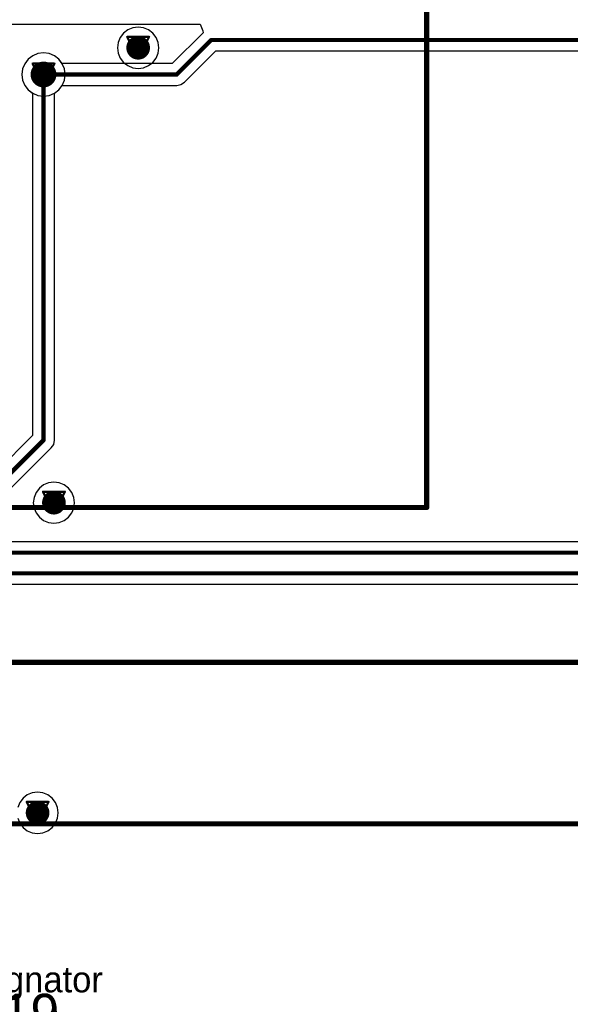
# Model space of a CAD drawing. Header units: millimetres. Extents: x 138 to 555, y 26 to 334.
# Tile 491 of 656: x 293 to 306, y 149 to 172. Entities that reach past the tile are written whole.
import ezdxf

# ---------------------------------------------------------------- set-up
doc = ezdxf.new("R2010")
doc.units = ezdxf.units.MM
for name, color, linetype in [('BottomLayer', 5, 'Continuous'), ('DrillDrawing', 1, 'Continuous'), ('Mechanical27', 56, 'Continuous'), ('MidLayer1', 16, 'Continuous'), ('MidLayer2', 76, 'Continuous'), ('MidLayer3', 90, 'Continuous'), ('MidLayer4', 156, 'Continuous'), ('MultiLayer', 9, 'Continuous'), ('TopLayer', 1, 'Continuous'), ('TopOverlay', 2, 'Continuous'), ('ViaHoleLayer', 16, 'Continuous')]:
    doc.layers.add(name, color=color, linetype=linetype)

# ---------------------------------------------------------------- blocks, each defined once
blk = doc.blocks.new('CON_SAMTEC_QSH_030_01_F_D_A_LCD_MB1230_505')
at = {"layer": 'Mechanical27', "const_width": 0.01}
for points in [[(83, -3.65), (-36.25, -3.65)], [(97.75, -7.4), (-54.25, -7.4)]]:
    blk.add_lwpolyline(points, dxfattribs=at)
at = {"layer": 'TopOverlay', "const_width": 0.12}
for points in [[(-10.95, -3.65), (-36.25, -3.65)], [(97.7, -7.4), (-54.3, -7.4)]]:
    blk.add_lwpolyline(points, dxfattribs=at)
blk = doc.blocks.new('MOD_MB1263_943')
at = {"layer": 'Mechanical27', "const_width": 0.01}
for points in [[(65, 78), (-55, 78)], [(65, -8), (65, 78)]]:
    blk.add_lwpolyline(points, dxfattribs=at)
at = {"layer": 'Mechanical27', "const_width": 0.005}
blk.add_lwpolyline([(64.998, 78, 1), (65.002, 78, 1)], format="xyb", close=True, dxfattribs=at)
blk.add_lwpolyline([(64.998, 78, 1), (65.002, 78, 1)], format="xyb", close=True, dxfattribs=at)
at = {"layer": 'TopOverlay', "const_width": 0.12}
for points in [[(65, 78), (-55, 78)], [(65, -8), (65, 78)]]:
    blk.add_lwpolyline(points, dxfattribs=at)
at = {"layer": 'TopOverlay', "const_width": 0.06}
blk.add_lwpolyline([(64.97, 78, 1), (65.03, 78, 1)], format="xyb", close=True, dxfattribs=at)
blk.add_lwpolyline([(64.97, 78, 1), (65.03, 78, 1)], format="xyb", close=True, dxfattribs=at)

msp = doc.modelspace()

# ---------------------------------------------------------------- linework, layer by layer
at = {"layer": 'BottomLayer'}
for p, q in [((269.271, 171.739), (297.558, 171.739)), ((297.558, 171.739), (297.62, 171.586)), ((297.624, 171.539), (296.907, 170.822)), ((297.62, 171.586), (297.624, 171.539)), ((293.562, 170.924), (293.482, 170.819)), ((293.666, 171.004), (293.562, 170.924)), ((293.788, 171.054), (293.666, 171.004)), ((293.918, 171.071), (293.788, 171.054)), ((294.049, 171.054), (293.918, 171.071)), ((294.171, 171.004), (294.049, 171.054)), ((294.275, 170.924), (294.171, 171.004)), ((294.353, 170.822), (294.275, 170.924)), ((297.193, 170.387), (297.921, 171.115)), ((297.921, 171.115), (331.552, 171.115)), ((293.431, 170.698), (293.414, 170.567)), ((293.482, 170.819), (293.431, 170.698)), ((296.907, 170.822), (294.353, 170.822)), ((293.414, 170.567), (293.431, 170.437)), ((293.431, 170.437), (293.482, 170.315)), ((293.482, 170.315), (293.562, 170.21)), ((294.275, 170.21), (294.353, 170.312)), ((294.353, 170.312), (297.013, 170.312)), ((297.013, 170.312), (297.11, 170.332)), ((297.11, 170.332), (297.193, 170.387)), ((293.562, 170.21), (293.666, 170.13)), ((293.666, 170.13), (293.788, 170.08)), ((293.788, 170.08), (293.918, 170.063)), ((293.918, 170.063), (294.049, 170.08)), ((294.049, 170.08), (294.171, 170.13)), ((294.171, 170.13), (294.275, 170.21)), ((313.918, 159.711), (281.244, 159.711)), ((281.549, 158.721), (314.397, 158.721))]:
    msp.add_line(p, q, dxfattribs=at)
for points, const_width in [([(295.979, 171.188, 1), (296.254, 171.188, 1)], 0.275), ([(297.79, 171.369, 1), (297.84, 171.369, 1)], 0.05), ([(297.79, 171.369, 1), (297.84, 171.369, 1)], 0.05), ([(293.768, 170.567, 1), (294.068, 170.567, 1)], 0.3), ([(293.893, 170.567, 1), (293.943, 170.567, 1)], 0.05), ([(296.988, 170.567, 1), (297.038, 170.567, 1)], 0.05), ([(296.988, 170.567, 1), (297.038, 170.567, 1)], 0.05), ([(294.022, 160.618, 1), (294.297, 160.618, 1)], 0.275), ([(293.643, 153.411, 1), (293.918, 153.411, 1)], 0.275)]:
    msp.add_lwpolyline(points, format="xyb", close=True, dxfattribs=dict(at, const_width=const_width))
at = {"layer": 'BottomLayer', "const_width": 0.1}
for points in [[(297.013, 170.567), (297.815, 171.369)], [(297.815, 171.369), (331.987, 171.369)], [(293.918, 170.567), (297.013, 170.567)], [(281.244, 159.456), (314.024, 159.456)], [(281.443, 158.976), (314.832, 158.976)]]:
    msp.add_lwpolyline(points, dxfattribs=at)
at = {"layer": 'DrillDrawing', "const_width": 0.0508}
for points in [[(295.862, 171.442), (296.37, 171.442)], [(295.862, 171.442), (296.116, 170.934)], [(296.116, 170.934), (296.37, 171.442)], [(295.964, 171.341), (296.269, 171.341)], [(295.964, 171.341), (296.116, 171.036)], [(296.116, 171.036), (296.269, 171.341)], [(293.664, 170.821), (294.172, 170.821)], [(293.664, 170.821), (293.918, 170.313)], [(293.766, 170.719), (294.071, 170.719)], [(293.766, 170.719), (293.918, 170.415)], [(293.918, 170.313), (294.172, 170.821)], [(293.918, 170.415), (294.071, 170.719)], [(293.906, 160.872), (294.414, 160.872)], [(293.906, 160.872), (294.16, 160.364)], [(294.16, 160.364), (294.414, 160.872)], [(294.007, 160.771), (294.312, 160.771)], [(294.007, 160.771), (294.16, 160.466)], [(294.16, 160.466), (294.312, 160.771)], [(293.527, 153.665), (294.035, 153.665)], [(293.527, 153.665), (293.781, 153.157)], [(293.628, 153.563), (293.933, 153.563)], [(293.628, 153.563), (293.781, 153.258)], [(293.781, 153.157), (294.035, 153.665)], [(293.781, 153.258), (293.933, 153.563)]]:
    msp.add_lwpolyline(points, dxfattribs=at)
at = {"layer": 'DrillDrawing', "const_width": 0.0254}
for points in [[(295.85, 171.442, 1), (295.875, 171.442, 1)], [(295.85, 171.442, 1), (295.875, 171.442, 1)], [(296.358, 171.442, 1), (296.383, 171.442, 1)], [(296.358, 171.442, 1), (296.383, 171.442, 1)], [(295.951, 171.341, 1), (295.977, 171.341, 1)], [(295.951, 171.341, 1), (295.977, 171.341, 1)], [(296.256, 171.341, 1), (296.281, 171.341, 1)], [(296.256, 171.341, 1), (296.281, 171.341, 1)], [(296.104, 171.036, 1), (296.129, 171.036, 1)], [(296.104, 171.036, 1), (296.129, 171.036, 1)], [(296.104, 170.934, 1), (296.129, 170.934, 1)], [(296.104, 170.934, 1), (296.129, 170.934, 1)], [(293.652, 170.821, 1), (293.677, 170.821, 1)], [(293.652, 170.821, 1), (293.677, 170.821, 1)], [(293.753, 170.719, 1), (293.779, 170.719, 1)], [(293.753, 170.719, 1), (293.779, 170.719, 1)], [(294.058, 170.719, 1), (294.084, 170.719, 1)], [(294.058, 170.719, 1), (294.084, 170.719, 1)], [(294.16, 170.821, 1), (294.185, 170.821, 1)], [(294.16, 170.821, 1), (294.185, 170.821, 1)], [(293.906, 170.415, 1), (293.931, 170.415, 1)], [(293.906, 170.415, 1), (293.931, 170.415, 1)], [(293.906, 170.313, 1), (293.931, 170.313, 1)], [(293.906, 170.313, 1), (293.931, 170.313, 1)], [(293.893, 160.872, 1), (293.919, 160.872, 1)], [(293.893, 160.872, 1), (293.919, 160.872, 1)], [(294.401, 160.872, 1), (294.427, 160.872, 1)], [(294.401, 160.872, 1), (294.427, 160.872, 1)], [(293.995, 160.771, 1), (294.02, 160.771, 1)], [(293.995, 160.771, 1), (294.02, 160.771, 1)], [(294.3, 160.771, 1), (294.325, 160.771, 1)], [(294.3, 160.771, 1), (294.325, 160.771, 1)], [(294.147, 160.466, 1), (294.173, 160.466, 1)], [(294.147, 160.466, 1), (294.173, 160.466, 1)], [(294.147, 160.364, 1), (294.173, 160.364, 1)], [(294.147, 160.364, 1), (294.173, 160.364, 1)], [(293.514, 153.665, 1), (293.539, 153.665, 1)], [(293.514, 153.665, 1), (293.539, 153.665, 1)], [(293.615, 153.563, 1), (293.641, 153.563, 1)], [(293.615, 153.563, 1), (293.641, 153.563, 1)], [(293.92, 153.563, 1), (293.946, 153.563, 1)], [(293.92, 153.563, 1), (293.946, 153.563, 1)], [(294.022, 153.665, 1), (294.047, 153.665, 1)], [(294.022, 153.665, 1), (294.047, 153.665, 1)], [(293.768, 153.258, 1), (293.793, 153.258, 1)], [(293.768, 153.258, 1), (293.793, 153.258, 1)], [(293.768, 153.157, 1), (293.793, 153.157, 1)], [(293.768, 153.157, 1), (293.793, 153.157, 1)]]:
    msp.add_lwpolyline(points, format="xyb", close=True, dxfattribs=at)
at = {"layer": 'MidLayer1'}
for p, q in [((295.877, 171.603), (295.778, 171.527)), ((295.992, 171.651), (295.877, 171.603)), ((296.116, 171.667), (295.992, 171.651)), ((296.24, 171.651), (296.116, 171.667)), ((296.356, 171.603), (296.24, 171.651)), ((296.455, 171.527), (296.356, 171.603)), ((295.701, 171.428), (295.654, 171.312)), ((295.778, 171.527), (295.701, 171.428)), ((296.531, 171.428), (296.455, 171.527)), ((296.579, 171.312), (296.531, 171.428)), ((295.654, 171.312), (295.637, 171.188)), ((295.637, 171.188), (295.654, 171.064)), ((296.595, 171.188), (296.579, 171.312)), ((296.579, 171.064), (296.595, 171.188)), ((293.562, 170.924), (293.482, 170.819)), ((293.666, 171.004), (293.562, 170.924)), ((293.788, 171.054), (293.666, 171.004)), ((293.918, 171.071), (293.788, 171.054)), ((294.049, 171.054), (293.918, 171.071)), ((294.171, 171.004), (294.049, 171.054)), ((294.275, 170.924), (294.171, 171.004)), ((294.355, 170.819), (294.275, 170.924)), ((295.654, 171.064), (295.701, 170.949)), ((295.701, 170.949), (295.778, 170.849)), ((296.455, 170.849), (296.531, 170.949)), ((296.531, 170.949), (296.579, 171.064)), ((293.431, 170.698), (293.414, 170.567)), ((293.482, 170.819), (293.431, 170.698)), ((294.406, 170.698), (294.355, 170.819)), ((294.423, 170.567), (294.406, 170.698)), ((295.778, 170.849), (295.877, 170.773)), ((295.877, 170.773), (295.992, 170.725)), ((295.992, 170.725), (296.116, 170.709)), ((296.116, 170.709), (296.24, 170.725)), ((296.24, 170.725), (296.356, 170.773)), ((296.356, 170.773), (296.455, 170.849)), ((293.414, 170.567), (293.431, 170.437)), ((294.406, 170.437), (294.423, 170.567)), ((293.431, 170.437), (293.482, 170.315)), ((293.482, 170.315), (293.562, 170.21)), ((294.275, 170.21), (294.355, 170.315)), ((294.355, 170.315), (294.406, 170.437)), ((293.562, 170.21), (293.666, 170.13)), ((293.666, 170.13), (293.788, 170.08)), ((293.788, 170.08), (293.918, 170.063)), ((293.918, 170.063), (294.049, 170.08)), ((294.049, 170.08), (294.171, 170.13)), ((294.171, 170.13), (294.275, 170.21)), ((294.036, 161.081), (293.92, 161.033)), ((294.16, 161.097), (294.036, 161.081)), ((294.284, 161.081), (294.16, 161.097)), ((294.399, 161.033), (294.284, 161.081)), ((293.745, 160.858), (293.697, 160.742)), ((293.821, 160.957), (293.745, 160.858)), ((293.92, 161.033), (293.821, 160.957)), ((294.499, 160.957), (294.399, 161.033)), ((294.575, 160.858), (294.499, 160.957)), ((294.623, 160.742), (294.575, 160.858)), ((293.697, 160.742), (293.681, 160.618)), ((293.681, 160.618), (293.697, 160.494)), ((294.639, 160.618), (294.623, 160.742)), ((294.623, 160.494), (294.639, 160.618)), ((293.697, 160.494), (293.745, 160.379)), ((294.575, 160.379), (294.623, 160.494)), ((293.745, 160.379), (293.821, 160.28)), ((293.821, 160.28), (293.92, 160.203)), ((293.92, 160.203), (294.036, 160.156)), ((294.284, 160.156), (294.399, 160.203)), ((294.399, 160.203), (294.499, 160.28)), ((294.499, 160.28), (294.575, 160.379)), ((294.036, 160.156), (294.16, 160.139)), ((294.16, 160.139), (294.284, 160.156)), ((293.541, 153.826), (293.442, 153.749)), ((293.657, 153.873), (293.541, 153.826)), ((293.781, 153.89), (293.657, 153.873)), ((293.905, 153.873), (293.781, 153.89)), ((294.02, 153.826), (293.905, 153.873)), ((294.119, 153.749), (294.02, 153.826)), ((293.366, 153.65), (293.318, 153.535)), ((293.442, 153.749), (293.366, 153.65)), ((294.195, 153.65), (294.119, 153.749)), ((294.243, 153.535), (294.195, 153.65)), ((294.26, 153.411), (294.243, 153.535)), ((294.243, 153.287), (294.26, 153.411)), ((293.318, 153.287), (293.366, 153.171)), ((293.366, 153.171), (293.442, 153.072)), ((293.442, 153.072), (293.541, 152.996)), ((294.02, 152.996), (294.119, 153.072)), ((294.119, 153.072), (294.195, 153.171)), ((294.195, 153.171), (294.243, 153.287)), ((293.541, 152.996), (293.657, 152.948)), ((293.657, 152.948), (293.781, 152.932)), ((293.781, 152.932), (293.905, 152.948)), ((293.905, 152.948), (294.02, 152.996))]:
    msp.add_line(p, q, dxfattribs=at)
for points, const_width in [([(295.979, 171.188, 1), (296.254, 171.188, 1)], 0.275), ([(293.768, 170.567, 1), (294.068, 170.567, 1)], 0.3), ([(294.022, 160.618, 1), (294.297, 160.618, 1)], 0.275), ([(293.643, 153.411, 1), (293.918, 153.411, 1)], 0.275)]:
    msp.add_lwpolyline(points, format="xyb", close=True, dxfattribs=dict(at, const_width=const_width))
at = {"layer": 'MidLayer2'}
for p, q in [((293.562, 170.924), (293.482, 170.819)), ((293.666, 171.004), (293.562, 170.924)), ((293.788, 171.054), (293.666, 171.004)), ((293.918, 171.071), (293.788, 171.054)), ((294.049, 171.054), (293.918, 171.071)), ((294.171, 171.004), (294.049, 171.054)), ((294.275, 170.924), (294.171, 171.004)), ((294.355, 170.819), (294.275, 170.924)), ((293.431, 170.698), (293.414, 170.567)), ((293.482, 170.819), (293.431, 170.698)), ((294.406, 170.698), (294.355, 170.819)), ((294.423, 170.567), (294.406, 170.698)), ((293.414, 170.567), (293.431, 170.437)), ((294.406, 170.437), (294.423, 170.567)), ((293.431, 170.437), (293.482, 170.315)), ((293.482, 170.315), (293.562, 170.21)), ((294.275, 170.21), (294.355, 170.315)), ((294.355, 170.315), (294.406, 170.437)), ((293.562, 170.21), (293.666, 170.13)), ((293.666, 170.13), (293.788, 170.08)), ((293.788, 170.08), (293.918, 170.063)), ((293.918, 170.063), (294.049, 170.08)), ((294.049, 170.08), (294.171, 170.13)), ((294.171, 170.13), (294.275, 170.21))]:
    msp.add_line(p, q, dxfattribs=at)
for points, const_width in [([(295.979, 171.188, 1), (296.254, 171.188, 1)], 0.275), ([(293.768, 170.567, 1), (294.068, 170.567, 1)], 0.3), ([(294.022, 160.618, 1), (294.297, 160.618, 1)], 0.275), ([(293.643, 153.411, 1), (293.918, 153.411, 1)], 0.275)]:
    msp.add_lwpolyline(points, format="xyb", close=True, dxfattribs=dict(at, const_width=const_width))
at = {"layer": 'MidLayer3'}
for p, q in [((293.562, 170.924), (293.482, 170.819)), ((293.666, 171.004), (293.562, 170.924)), ((293.788, 171.054), (293.666, 171.004)), ((293.918, 171.071), (293.788, 171.054)), ((294.049, 171.054), (293.918, 171.071)), ((294.171, 171.004), (294.049, 171.054)), ((294.275, 170.924), (294.171, 171.004)), ((294.355, 170.819), (294.275, 170.924)), ((293.431, 170.698), (293.414, 170.567)), ((293.482, 170.819), (293.431, 170.698)), ((294.406, 170.698), (294.355, 170.819)), ((294.423, 170.567), (294.406, 170.698)), ((293.414, 170.567), (293.431, 170.437)), ((294.406, 170.437), (294.423, 170.567)), ((293.431, 170.437), (293.482, 170.315)), ((293.482, 170.315), (293.562, 170.21)), ((294.275, 170.21), (294.355, 170.315)), ((294.355, 170.315), (294.406, 170.437)), ((293.562, 170.21), (293.666, 170.13)), ((293.666, 170.13), (293.788, 170.08)), ((293.788, 170.08), (293.918, 170.063)), ((293.918, 170.063), (294.049, 170.08)), ((294.049, 170.08), (294.171, 170.13)), ((294.171, 170.13), (294.275, 170.21))]:
    msp.add_line(p, q, dxfattribs=at)
for points, const_width in [([(295.979, 171.188, 1), (296.254, 171.188, 1)], 0.275), ([(293.768, 170.567, 1), (294.068, 170.567, 1)], 0.3), ([(294.022, 160.618, 1), (294.297, 160.618, 1)], 0.275), ([(293.643, 153.411, 1), (293.918, 153.411, 1)], 0.275)]:
    msp.add_lwpolyline(points, format="xyb", close=True, dxfattribs=dict(at, const_width=const_width))
at = {"layer": 'MidLayer4'}
for p, q in [((295.877, 171.603), (295.778, 171.527)), ((295.992, 171.651), (295.877, 171.603)), ((296.116, 171.667), (295.992, 171.651)), ((296.24, 171.651), (296.116, 171.667)), ((296.356, 171.603), (296.24, 171.651)), ((296.455, 171.527), (296.356, 171.603)), ((295.701, 171.428), (295.654, 171.312)), ((295.778, 171.527), (295.701, 171.428)), ((296.531, 171.428), (296.455, 171.527)), ((296.579, 171.312), (296.531, 171.428)), ((295.654, 171.312), (295.637, 171.188)), ((295.637, 171.188), (295.654, 171.064)), ((296.595, 171.188), (296.579, 171.312)), ((296.579, 171.064), (296.595, 171.188)), ((293.562, 170.924), (293.482, 170.819)), ((293.666, 171.004), (293.562, 170.924)), ((293.788, 171.054), (293.666, 171.004)), ((293.918, 171.071), (293.788, 171.054)), ((294.049, 171.054), (293.918, 171.071)), ((294.171, 171.004), (294.049, 171.054)), ((294.275, 170.924), (294.171, 171.004)), ((294.355, 170.819), (294.275, 170.924)), ((295.654, 171.064), (295.701, 170.949)), ((295.701, 170.949), (295.778, 170.849)), ((296.455, 170.849), (296.531, 170.949)), ((296.531, 170.949), (296.579, 171.064)), ((293.431, 170.698), (293.414, 170.567)), ((293.482, 170.819), (293.431, 170.698)), ((294.406, 170.698), (294.355, 170.819)), ((294.423, 170.567), (294.406, 170.698)), ((295.778, 170.849), (295.877, 170.773)), ((295.877, 170.773), (295.992, 170.725)), ((295.992, 170.725), (296.116, 170.709)), ((296.116, 170.709), (296.24, 170.725)), ((296.24, 170.725), (296.356, 170.773)), ((296.356, 170.773), (296.455, 170.849)), ((293.414, 170.567), (293.431, 170.437)), ((294.406, 170.437), (294.423, 170.567)), ((293.431, 170.437), (293.482, 170.315)), ((293.482, 170.315), (293.562, 170.21)), ((294.275, 170.21), (294.355, 170.315)), ((294.355, 170.315), (294.406, 170.437)), ((293.562, 170.21), (293.666, 170.13)), ((293.666, 170.13), (293.788, 170.08)), ((293.788, 170.08), (293.918, 170.063)), ((293.918, 170.063), (294.049, 170.08)), ((294.049, 170.08), (294.171, 170.13)), ((294.171, 170.13), (294.275, 170.21)), ((294.036, 161.081), (293.92, 161.033)), ((294.16, 161.097), (294.036, 161.081)), ((294.284, 161.081), (294.16, 161.097)), ((294.399, 161.033), (294.284, 161.081)), ((293.745, 160.858), (293.697, 160.742)), ((293.821, 160.957), (293.745, 160.858)), ((293.92, 161.033), (293.821, 160.957)), ((294.499, 160.957), (294.399, 161.033)), ((294.575, 160.858), (294.499, 160.957)), ((294.623, 160.742), (294.575, 160.858)), ((293.697, 160.742), (293.681, 160.618)), ((293.681, 160.618), (293.697, 160.494)), ((294.639, 160.618), (294.623, 160.742)), ((294.623, 160.494), (294.639, 160.618)), ((293.697, 160.494), (293.745, 160.379)), ((294.575, 160.379), (294.623, 160.494)), ((293.745, 160.379), (293.821, 160.28)), ((293.821, 160.28), (293.92, 160.203)), ((293.92, 160.203), (294.036, 160.156)), ((294.284, 160.156), (294.399, 160.203)), ((294.399, 160.203), (294.499, 160.28)), ((294.499, 160.28), (294.575, 160.379)), ((294.036, 160.156), (294.16, 160.139)), ((294.16, 160.139), (294.284, 160.156)), ((293.541, 153.826), (293.442, 153.749)), ((293.657, 153.873), (293.541, 153.826)), ((293.781, 153.89), (293.657, 153.873)), ((293.905, 153.873), (293.781, 153.89)), ((294.02, 153.826), (293.905, 153.873)), ((294.119, 153.749), (294.02, 153.826)), ((293.366, 153.65), (293.318, 153.535)), ((293.442, 153.749), (293.366, 153.65)), ((294.195, 153.65), (294.119, 153.749)), ((294.243, 153.535), (294.195, 153.65)), ((294.26, 153.411), (294.243, 153.535)), ((294.243, 153.287), (294.26, 153.411)), ((293.318, 153.287), (293.366, 153.171)), ((293.366, 153.171), (293.442, 153.072)), ((293.442, 153.072), (293.541, 152.996)), ((294.02, 152.996), (294.119, 153.072)), ((294.119, 153.072), (294.195, 153.171)), ((294.195, 153.171), (294.243, 153.287)), ((293.541, 152.996), (293.657, 152.948)), ((293.657, 152.948), (293.781, 152.932)), ((293.781, 152.932), (293.905, 152.948)), ((293.905, 152.948), (294.02, 152.996))]:
    msp.add_line(p, q, dxfattribs=at)
for points, const_width in [([(295.979, 171.188, 1), (296.254, 171.188, 1)], 0.275), ([(293.768, 170.567, 1), (294.068, 170.567, 1)], 0.3), ([(294.022, 160.618, 1), (294.297, 160.618, 1)], 0.275), ([(293.643, 153.411, 1), (293.918, 153.411, 1)], 0.275)]:
    msp.add_lwpolyline(points, format="xyb", close=True, dxfattribs=dict(at, const_width=const_width))
at = {"layer": 'MultiLayer'}
for points, const_width in [([(295.979, 171.188, 1), (296.254, 171.188, 1)], 0.275), ([(293.768, 170.567, 1), (294.068, 170.567, 1)], 0.3), ([(294.022, 160.618, 1), (294.297, 160.618, 1)], 0.275), ([(293.643, 153.411, 1), (293.918, 153.411, 1)], 0.275)]:
    msp.add_lwpolyline(points, format="xyb", close=True, dxfattribs=dict(at, const_width=const_width))
at = {"layer": 'TopLayer'}
for p, q in [((293.562, 170.924), (293.482, 170.819)), ((293.666, 171.004), (293.562, 170.924)), ((293.788, 171.054), (293.666, 171.004)), ((293.918, 171.071), (293.788, 171.054)), ((294.049, 171.054), (293.918, 171.071)), ((294.171, 171.004), (294.049, 171.054)), ((294.275, 170.924), (294.171, 171.004)), ((294.355, 170.819), (294.275, 170.924)), ((293.431, 170.698), (293.414, 170.567)), ((293.482, 170.819), (293.431, 170.698)), ((294.406, 170.698), (294.355, 170.819)), ((294.423, 170.567), (294.406, 170.698)), ((293.414, 170.567), (293.431, 170.437)), ((294.406, 170.437), (294.423, 170.567)), ((293.431, 170.437), (293.482, 170.315)), ((293.482, 170.315), (293.562, 170.21)), ((294.275, 170.21), (294.355, 170.315)), ((294.355, 170.315), (294.406, 170.437)), ((293.562, 170.21), (293.664, 170.132)), ((293.664, 170.132), (293.664, 162.176)), ((294.173, 170.132), (294.275, 170.21)), ((294.173, 162.071), (294.173, 170.132)), ((293.664, 162.176), (292.734, 161.247)), ((294.154, 161.973), (294.173, 162.071)), ((293.169, 160.961), (294.099, 161.891)), ((294.099, 161.891), (294.154, 161.973))]:
    msp.add_line(p, q, dxfattribs=at)
for points, const_width in [([(295.979, 171.188, 1), (296.254, 171.188, 1)], 0.275), ([(293.768, 170.567, 1), (294.068, 170.567, 1)], 0.3), ([(293.893, 170.567, 1), (293.943, 170.567, 1)], 0.05), ([(293.893, 162.071, 1), (293.943, 162.071, 1)], 0.05), ([(293.893, 162.071, 1), (293.943, 162.071, 1)], 0.05), ([(294.022, 160.618, 1), (294.297, 160.618, 1)], 0.275), ([(293.643, 153.411, 1), (293.918, 153.411, 1)], 0.275)]:
    msp.add_lwpolyline(points, format="xyb", close=True, dxfattribs=dict(at, const_width=const_width))
at = {"layer": 'TopLayer', "const_width": 0.1}
for points in [[(293.918, 162.071), (293.918, 170.567)], [(292.914, 161.066), (293.918, 162.071)]]:
    msp.add_lwpolyline(points, dxfattribs=at)
at = {"layer": 'ViaHoleLayer', "const_width": 0.15}
for points in [[(296.041, 171.188, 1), (296.191, 171.188, 1)], [(293.843, 170.567, 1), (293.993, 170.567, 1)], [(294.085, 160.618, 1), (294.235, 160.618, 1)], [(293.706, 153.411, 1), (293.856, 153.411, 1)]]:
    msp.add_lwpolyline(points, format="xyb", close=True, dxfattribs=at)

# ---------------------------------------------------------------- block references
for name, p, rotation in [('MOD_MB1263_943', (224.82, 225.507), 270), ('CON_SAMTEC_QSH_030_01_F_D_A_LCD_MB1230_505', (279.82, 149.507), 180)]:
    msp.add_blockref(name, p, dxfattribs=dict(rotation=rotation))

# ---------------------------------------------------------------- texts
at = {"layer": 'Mechanical27'}
msp.add_text('.designator', height=0.6, dxfattribs=at).set_placement((291.327, 149.239))
at = {"layer": 'TopOverlay'}
msp.add_text('CN19', height=0.9, dxfattribs=at).set_placement((291.208, 148.306))

doc.saveas('drawing.dxf')
